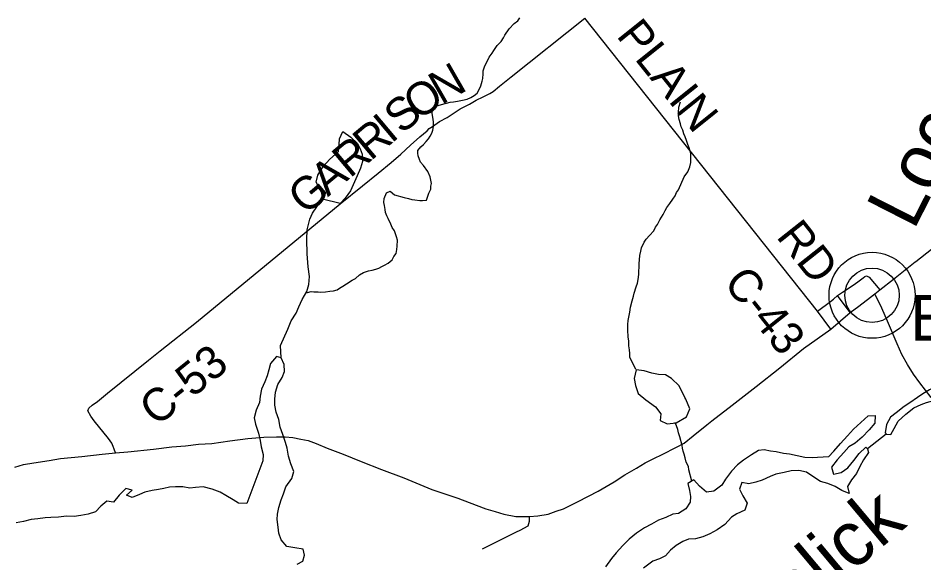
# Model space of a CAD drawing. Extents: x 1310247 to 1664935, y 235267 to 584339.
# Drawn here: x 1520627 to 1528906, y 448769 to 453747 of the extents above; entities that cross this region are included whole.
import ezdxf

# ---------------------------------------------------------------- set-up
doc = ezdxf.new("R2010")
doc.units = 0
for name, color, linetype in [('GM_X_County_Road', 7, 'Continuous'), ('GM_X_County_Road_Text', 7, 'Continuous'), ('GM_X_Major_Lake', 7, 'Continuous'), ('GM_X_Major_River', 7, 'Continuous'), ('GM_X_Major_River_Text', 7, 'Continuous'), ('GM_X_Minor_Lake', 7, 'Continuous'), ('GM_X_Minor_River', 7, 'Continuous'), ('GM_X_Minor_River_Text', 7, 'Continuous'), ('GM_X_State_Route', 7, 'Continuous'), ('GM_X_Township_Road', 7, 'Continuous'), ('GM_X_Township_Subdivision', 7, 'Continuous'), ('GM_X_Unincorporated', 7, 'Continuous'), ('GM_X_Unincorporated_Location', 7, 'Continuous'), ('GM_X_Unincorporated_Text', 7, 'Continuous')]:
    doc.layers.add(name, color=color, linetype=linetype)

msp = doc.modelspace()

# ---------------------------------------------------------------- linework, layer by layer
at = {"layer": 'GM_X_County_Road'}
for points in [[(1521517.6, 449773.8), (1521504.5, 449806.4), (1521495.3, 449832.4), (1521483.1, 449861.2), (1521452.4, 449904), (1521322.2, 450065.9), (1521290.6, 450110.5), (1521265.5, 450158), (1521272.9, 450183.1), (1521302.7, 450210.1), (1521352.5, 450244.8), (1521444.4, 450319.4), (1521819.2, 450621.7), (1521924.9, 450705.5), (1522256.1, 450968.6), (1523571.7, 452051), (1523774.9, 452214.7), (1523917.3, 452331.7), (1524037.2, 452429.2), (1524124.7, 452505.4), (1524214.4, 452587.5), (1524299.9, 452663.7), (1524367, 452718.3), (1524383.4, 452739.9), (1524415.8, 452757.3), (1524436, 452770.8), (1524478.6, 452801.9), (1524547.4, 452840.5), (1524668.9, 452917.9), (1524753.7, 452962.1), (1524812.4, 452996.9), (1524879, 453029.5), (1524939.5, 453058.2), (1524967.9, 453077.6), (1525026.8, 453124.4), (1525134.5, 453212.1), (1525805.7, 453748.2)], [(1528054.6, 450904.7), (1527933.4, 451067.9), (1525805.7, 453748.2)]]:
    msp.add_lwpolyline(points, dxfattribs=at)
at = {"layer": 'GM_X_Major_Lake'}
for points in [[(1523178.4, 448757.4), (1523230.8, 448784.5), (1523245.8, 448840.3), (1523232.7, 448892.6), (1523155, 448906), (1523083.3, 448917.2), (1523032.4, 448978.1), (1523009.5, 449040.6), (1523004.5, 449094.8), (1522995.7, 449165), (1522996.5, 449215), (1523009.6, 449274.9), (1523030.7, 449344.6), (1523053.6, 449398.3), (1523074.8, 449464), (1523128, 449541.2), (1523147.1, 449602.9), (1523118.3, 449673.5), (1523097.6, 449744), (1523086.9, 449818.2), (1523069.7, 449868.6), (1523047, 449941), (1523022.2, 450009.6), (1523009.5, 450079.9), (1522986.6, 450146.3), (1522973.8, 450210.6), (1522974.7, 450264.7), (1522979.8, 450328.7), (1523001, 450398.4), (1523040, 450461.8), (1523063, 450517.5), (1523060.1, 450581.6), (1523031.1, 450642.2), (1522989.4, 450654.9), (1522934.4, 450591.8), (1522919.4, 450534), (1522902.5, 450478.2), (1522881.6, 450424.5), (1522850.4, 450356.9), (1522839.3, 450291), (1522832.4, 450235.1), (1522803.2, 450165.5), (1522784, 450095.7), (1522797, 450037.5), (1522825.5, 449954.9), (1522838.3, 449886.6), (1522849.3, 449828.3), (1522868.1, 449757.9), (1522865.1, 449699.9), (1522716.5, 449312), (1522642.7, 449315.2), (1522591.3, 449344.1), (1522526, 449383.3), (1522474.6, 449416.2), (1522399.2, 449441.5), (1522319.7, 449464.9), (1522247.6, 449456.2), (1522195.6, 449451.1), (1522133.8, 449462.1), (1522065.9, 449463.3), (1522011.9, 449460.2), (1521959.8, 449449.1), (1521909.7, 449439.9), (1521853.6, 449430.9), (1521785.4, 449414), (1521735.1, 449392.9), (1521670.7, 449366), (1521617.1, 449386.9), (1521669.9, 449434.1), (1521612.2, 449449), (1521549.2, 449388.1), (1521500.2, 449322.8), (1521436.4, 449333.9), (1521383.7, 449286.8), (1521332.8, 449233.6), (1521268.5, 449212.7), (1521200.4, 449201.8), (1521138.3, 449192.9), (1521070.4, 449194), (1520996.4, 449187.3), (1520926.4, 449182.5), (1520874.4, 449179.4), (1520808.4, 449170.5), (1520746.3, 449163.6), (1520676.1, 449146.8), (1520608, 449135.9)], [(1528033.6, 449737.2), (1528082.5, 449790.4), (1528143.6, 449859.5), (1528206.7, 449928.5), (1528261.7, 449991.6), (1528328.7, 450052.5), (1528395.6, 450111.4), (1528461.6, 450114.3), (1528456.4, 450046.3), (1528405.4, 449983.1), (1528340.4, 449918.1), (1528277.5, 449863.2), (1528220.9, 449828.1), (1528174.1, 449776.8), (1528113.1, 449711.8), (1528062, 449644.6), (1528078.8, 449580.2), (1528149, 449595), (1528211.7, 449638), (1528266.8, 449705.1), (1528315.8, 449768.4), (1528374.7, 449827.4), (1528391.5, 449810.2)], [(1528033.6, 449737.2), (1527885.6, 449727.7), (1527817.8, 449732.9), (1527748.1, 449746.1), (1527676.4, 449761.4), (1527622.6, 449768.3), (1527557, 449783.5), (1527505.1, 449790.3), (1527445.4, 449801.4), (1527395.4, 449796.2), (1527328.8, 449757.3), (1527256, 449706.5), (1527201.3, 449663.4), (1527146.4, 449606.3), (1527091.2, 449533.2), (1527058.3, 449479.7), (1526987.4, 449422.8), (1526919.3, 449414), (1526854.4, 449471.1), (1526803.4, 449526.1), (1526746.9, 449495), (1526763.8, 449430.7), (1526772.8, 449374.4), (1526770, 449324.4), (1526729, 449263), (1526662.3, 449220.1), (1526612.2, 449213), (1526545.8, 449184.1), (1526479.5, 449159.2), (1526414.9, 449122.3), (1526352.4, 449089.3), (1526279.7, 449040.5), (1526212.8, 448985.6), (1526153.8, 448926.5), (1526092.8, 448859.5), (1526051.9, 448808.1), (1525994.7, 448731)], [(1528391.5, 449810.2), (1528399.8, 449776.9), (1528354.8, 449711.6), (1528321.7, 449648.1), (1528290.7, 449586.6), (1528245.7, 449527.3), (1528206.7, 449467.9), (1528221.6, 449403.6), (1528156.2, 449430.7), (1528094.8, 449465.8), (1528029.4, 449495), (1527961.8, 449512.2), (1527898.6, 449553.3), (1527833.4, 449598.5), (1527763.8, 449613.7), (1527691.8, 449608.9), (1527627.6, 449594), (1527553.4, 449579.3), (1527501.1, 449558.1), (1527428.7, 449525.3), (1527370.4, 449506.3), (1527306.2, 449491.4), (1527242.5, 449502.5), (1527219.5, 449440.8), (1527252.4, 449382.2), (1527289.2, 449313.5), (1527268.1, 449251.8), (1527197.6, 449216.9), (1527147.2, 449187.8), (1527086.1, 449120.8), (1527017.3, 449069.9), (1526948.8, 449035), (1526886.4, 449008), (1526818.1, 448989.2), (1526754.1, 448984.3), (1526701.9, 448965.2), (1526641.3, 448928.2), (1526588.6, 448885), (1526543.7, 448831.7), (1526489.4, 448806.6), (1526427, 448783.7), (1526342, 448719)]]:
    msp.add_lwpolyline(points, dxfattribs=at)
at = {"layer": 'GM_X_Major_River'}
msp.add_line((1528562.2, 449945.8), (1528391.5, 449810.2), dxfattribs=at)
for points in [[(1529118.7, 450347.1), (1529029.6, 450384.8), (1528957.1, 450350.1), (1528896.5, 450313.1), (1528846, 450279.9), (1528777.2, 450231), (1528726.7, 450197.8), (1528651.8, 450139), (1528601.2, 450099.9), (1528564.1, 450032.4), (1528552.8, 449956.5), (1528562.2, 449945.8)], [(1528562.2, 449945.8), (1528604.4, 449941.6), (1528633.4, 449997.2), (1528670.5, 450062.6), (1528739.5, 450127.5), (1528814.4, 450184.3), (1528880.9, 450217.2), (1528931.1, 450234.4), (1528997.3, 450251.2), (1529063.6, 450274.1), (1529118.7, 450347.1)]]:
    msp.add_lwpolyline(points, dxfattribs=at)
at = {"layer": 'GM_X_Minor_Lake'}
for points in [[(1523408.3, 452093.1), (1523401.5, 452149.4), (1523351.4, 452246.6), (1523366.8, 452312.5), (1523416.4, 452391.6), (1523475.9, 452458.6), (1523555.4, 452527.1), (1523562.7, 452593.1), (1523563.7, 452643.2), (1523595.1, 452710.7), (1523668.2, 452659), (1523727.1, 452603.7), (1523752.1, 452553.1), (1523771.1, 452502.5), (1523773.8, 452436.3), (1523756.5, 452376.5), (1523727, 452305), (1523664.9, 452168.1)], [(1523664.9, 452168.1), (1523616.8, 452102.8), (1523571.7, 452051.6), (1523408.3, 452093.1)], [(1526721.7, 450279.9), (1526669.5, 450387.3), (1526598.7, 450453), (1526543.3, 450486.2), (1526479.4, 450491.5), (1526419.5, 450502.8), (1526347.9, 450524.3), (1526276, 450531.9), (1526258.4, 450454), (1526269, 450389.7), (1526295.6, 450316.9), (1526364.5, 450257.4), (1526451.3, 450195.4), (1526502, 450130.2), (1526496.8, 450070.2), (1526558.3, 450040.8), (1526640.5, 450047.1)], [(1526640.5, 450047.1), (1526735.8, 450103.3), (1526765.3, 450176.8), (1526729, 450263.8), (1526721.7, 450279.9)]]:
    msp.add_lwpolyline(points, dxfattribs=at)
at = {"layer": 'GM_X_Minor_River'}
for points in [[(1524796.6, 453038.7), (1524823, 453060.3), (1524843.7, 453100), (1524856.2, 453127.9), (1524867, 453171.8), (1524873.4, 453195.8), (1524878.1, 453237.8), (1524878.5, 453265.9), (1524893.3, 453309.8), (1524903.7, 453333.6), (1524932.7, 453389.3), (1524959.3, 453426.9), (1524975.7, 453450.7), (1525006.6, 453498.3), (1525043.2, 453533.8), (1525063.8, 453567.5), (1525076.2, 453591.3), (1525115.2, 453650.8), (1525160.1, 453698.2), (1525194.5, 453723.6), (1525213, 453751.4)], [(1523261.5, 451240.3), (1523273, 451240.2), (1523305.2, 451247.6), (1523329.2, 451247.2), (1523369.2, 451244.5), (1523395.2, 451244.1), (1523435.2, 451245.4), (1523477.4, 451250.7), (1523509.5, 451256.1), (1523541.7, 451263.6), (1523565.9, 451279.2), (1523594.3, 451296.8), (1523628.7, 451318.2), (1523679.3, 451353.5), (1523711.6, 451369), (1523746.2, 451402.5), (1523782.6, 451423.9), (1523830.8, 451437.1), (1523863, 451442.5), (1523897.2, 451454), (1523925.3, 451461.5), (1523951.6, 451477.1), (1523975.9, 451490.7), (1524010.2, 451508.2), (1524046.7, 451537.6), (1524061.2, 451567.5), (1524081.7, 451595.2), (1524088.4, 451633.2), (1524092.9, 451663.2), (1524093.8, 451719.3), (1524086.3, 451747.5), (1524067.2, 451804), (1524045.7, 451832.4), (1524032.2, 451862.8), (1524009, 451915.3), (1523997.4, 451939.5), (1523983.9, 451969.8), (1523980.4, 451998), (1523975, 452036.2), (1523969.5, 452062.3), (1523972.1, 452098.4), (1523995, 452152.1), (1524027.3, 452165.6), (1524068.7, 452132.8), (1524156.4, 452109.2), (1524196.3, 452098.5), (1524226.2, 452090), (1524252.1, 452085.5), (1524300.1, 452080.7), (1524324.1, 452080.3), (1524358.2, 452083.7), (1524381.3, 452147.5), (1524397.9, 452185.3), (1524400.4, 452211.3), (1524404.8, 452237.3), (1524393.8, 452295.7), (1524372.6, 452346.2), (1524333.5, 452399), (1524306, 452431.5), (1524296.4, 452455.8), (1524283, 452490.1), (1524279.4, 452514.2), (1524281.8, 452538.2), (1524308.3, 452569.8), (1524332.7, 452591.5), (1524357.2, 452619.1), (1524377.6, 452642.9), (1524394.1, 452668.6), (1524408.5, 452696.5), (1524419, 452722.3), (1524423.6, 452756.4), (1524422.3, 452800.5), (1524417, 452840.7), (1524411.6, 452876.9), (1524412, 452903), (1524434.6, 452938.6), (1524466.8, 452948.1), (1524497, 452957.6), (1524575.4, 452978.3), (1524607.5, 452981.8), (1524643.6, 452987.2), (1524689.8, 452996.4), (1524732.1, 453007.7), (1524764.3, 453021.2), (1524796.6, 453038.7)], [(1526273.5, 450536.8), (1526217.9, 450647.9), (1526218.4, 450682), (1526215, 450716.1), (1526209.6, 450752.3), (1526208.4, 450796.5), (1526203, 450832.6), (1526200.1, 450898.9), (1526198.9, 450947), (1526203.5, 450985), (1526208, 451013), (1526216.8, 451059), (1526225.6, 451107), (1526240.5, 451162.9), (1526251.2, 451204.8), (1526257.8, 451234.8), (1526274.7, 451292.6), (1526289.3, 451326.5), (1526293.9, 451358.5), (1526300.6, 451404.5), (1526302.3, 451500.7), (1526309.6, 451578.8), (1526318.3, 451618.7), (1526324.7, 451646.7), (1526349.7, 451700.4), (1526366.1, 451726.2), (1526396.7, 451761.8), (1526437.5, 451803.2), (1526454, 451837), (1526472.5, 451860.7), (1526493.2, 451904.5), (1526522, 451952.1), (1526540.7, 451989.9), (1526555.2, 452017.7), (1526583.8, 452053.3), (1526610.5, 452093), (1526631, 452122.7), (1526645.5, 452152.5), (1526664, 452178.2), (1526714, 452297.7), (1526748.8, 452341.2), (1526767.6, 452387), (1526776.3, 452429), (1526775.1, 452475.1), (1526775.6, 452509.2), (1526760.5, 452561.6), (1526749, 452591.9), (1526735.6, 452628.2), (1526724.2, 452662.5), (1526712.6, 452690.8), (1526701.2, 452723), (1526687.7, 452753.4), (1526680.1, 452781.6), (1526668.8, 452819.9), (1526663.3, 452854), (1526663.8, 452884.1), (1526666.6, 452932.2), (1526681.5, 452982.1)], [(1523031.1, 450642.2), (1523026.6, 450755.8), (1523093.7, 450904.8), (1523121.3, 450980.4), (1523168.8, 451049.6), (1523194, 451107.2), (1523223.4, 451174.8), (1523266.9, 451248), (1523284.3, 451311.8), (1523291.8, 451385.8), (1523277.6, 451474.3), (1523270, 451592.8), (1523264.6, 451723.2), (1523268.4, 451811.3), (1523294.5, 451911), (1523317.6, 451964.7), (1523356.8, 452022), (1523408.3, 452093.1)], [(1526784.6, 449515.7), (1526757.1, 449619.9), (1526753.6, 449648), (1526734.3, 449690.5), (1526722.9, 449728.8), (1526713.5, 449761), (1526705.9, 449789.2), (1526700.4, 449817.4), (1526696.8, 449841.5), (1526674.1, 449920.1), (1526662.7, 449956.4), (1526657.2, 449986.6), (1526643.7, 450020.9), (1526632.2, 450049.2), (1526631.4, 450050.5)]]:
    msp.add_lwpolyline(points, dxfattribs=at)
at = {"layer": 'GM_X_State_Route'}
for points in [[(1528832.5, 451524.4), (1528974.3, 451635.6), (1529057.6, 451701.6), (1529118.7, 451750.8), (1529238.3, 451835.8), (1529390.8, 451923.7), (1529585.6, 452038.6), (1529668.5, 452088.3)], [(1528457, 451227.5), (1528503.6, 451264.2), (1528629.3, 451361.4), (1528826.4, 451519.7), (1528832.5, 451524.4)], [(1526967.8, 450065.7), (1527152.3, 450209.4), (1527371.6, 450380.4), (1527589.1, 450551.3), (1527804.6, 450726.4), (1528054.6, 450904.7), (1528230.9, 451057.6), (1528309.8, 451116.2), (1528457, 451227.5)], [(1528971.7, 450279.2), (1528868.7, 450415), (1528811, 450494.1), (1528755.3, 450580.7), (1528704.5, 450673.8), (1528660.7, 450770.9), (1528582.1, 450955), (1528520.4, 451096.3), (1528457, 451227.5)], [(1520595.7, 449643.6), (1520676.6, 449666.8), (1520769.6, 449683.5), (1520911, 449704), (1521015.8, 449722.5), (1521210.2, 449740.1), (1521395.7, 449762.6), (1521517.6, 449773.8), (1521630.1, 449784), (1521864.6, 449808.2), (1522031.8, 449828.6), (1522157.5, 449838.8), (1522274.6, 449852.4), (1522396.8, 449860.9), (1522563.2, 449882.9), (1522727.8, 449905), (1522873.8, 449918.6), (1522989.2, 449922), (1523067.3, 449920.3), (1523138.7, 449914.4), (1523209.6, 449898), (1523277.1, 449885.7), (1523350.2, 449859.2), (1523450.8, 449817.9), (1523596.9, 449762.9), (1523762.5, 449695.4), (1523948, 449623.1), (1524151.2, 449546.3), (1524407.5, 449439.7), (1524645.2, 449360.9), (1524813.3, 449295.6), (1524902.4, 449262.5), (1524986.4, 449237.9), (1525067.6, 449213.5), (1525176.5, 449193.7), (1525300.5, 449192.9), (1525378.6, 449198), (1525471.9, 449214.9), (1525546, 449239.7), (1525610.7, 449263.5), (1525744.8, 449329.2), (1525927.7, 449425.2), (1526075.4, 449510.3), (1526173, 449572.3), (1526278.2, 449633.8), (1526357.8, 449683.2), (1526437.8, 449722.5), (1526512.2, 449760.2), (1526644.2, 449825.9), (1526713.4, 449863.6), (1526797.4, 449928.9), (1526920.6, 450028.9), (1526967.8, 450065.7)]]:
    msp.add_lwpolyline(points, dxfattribs=at)
at = {"layer": 'GM_X_Township_Road'}
msp.add_lwpolyline([(1524870.4, 448896.2), (1525183.3, 449051.6), (1525215.6, 449066.9), (1525287.7, 449108), (1525301.3, 449148.7), (1525300.5, 449192.9)], dxfattribs=at)
at = {"layer": 'GM_X_Township_Subdivision'}
for points in [[(1528078.7, 451179.7), (1528117.2, 451210.8), (1528162.1, 451241.8), (1528258, 451307.6), (1528302.6, 451336.5), (1528350.1, 451374.2), (1528365.8, 451387.4), (1528381.9, 451392.9), (1528404.5, 451379.3), (1528503.6, 451264.2)], [(1528230.9, 451057.6), (1528117.2, 451210.8)], [(1527933.4, 451067.9), (1528052.2, 451158.2), (1528078.7, 451179.7)]]:
    msp.add_lwpolyline(points, dxfattribs=at)
at = {"layer": 'GM_X_Unincorporated'}
for radius in [392.8, 249]:
    msp.add_circle((1528432, 451214.1), radius, dxfattribs=at)
at = {"layer": 'GM_X_Unincorporated_Location'}
msp.add_line((1528432, 451214.1), (1528432, 451214.1), dxfattribs=at)

# ---------------------------------------------------------------- texts
at = {"layer": 'GM_X_County_Road_Text'}
for s, rotation, p in [('PLAIN', 308.69608, (1526087.9, 453584.7)), ('N', 29.88042, (1524494.6, 452950.8)), ('O', 34.16087, (1524281.2, 452805.7)), ('S', 41.04732, (1524136.1, 452678.6)), ('I', 40.01685, (1524037.2, 452595.6)), ('R', 39.98447, (1523848.3, 452437.1)), ('R', 39.98666, (1523659.5, 452278.8)), ('A', 39.98094, (1523457.2, 452109.2)), ('G', 39.98373, (1523254.9, 451939.5)), ('RD', 308.35094, (1527549, 451749.3)), ('C-43', 308.44574, (1527065.9, 451325.6)), ('C-53', 38.92707, (1521891.9, 450007.4))]:
    msp.add_text(s, height=300, rotation=rotation, dxfattribs=at).set_placement(p)
at = {"layer": 'GM_X_Major_River_Text'}
msp.add_text('Stonelick', height=500, rotation=40.0003, dxfattribs=at).set_placement((1526682.9, 447364.9))
at = {"layer": 'GM_X_Minor_River_Text'}
msp.add_text('Locust', height=500.03, rotation=62.99914, dxfattribs=at).set_placement((1528811.7, 451799.1))
at = {"layer": 'GM_X_Unincorporated_Text'}
msp.add_text('Edenton', height=417, rotation=0.00001, dxfattribs=at).set_placement((1528780.9, 450800.3))

doc.saveas('drawing.dxf')
